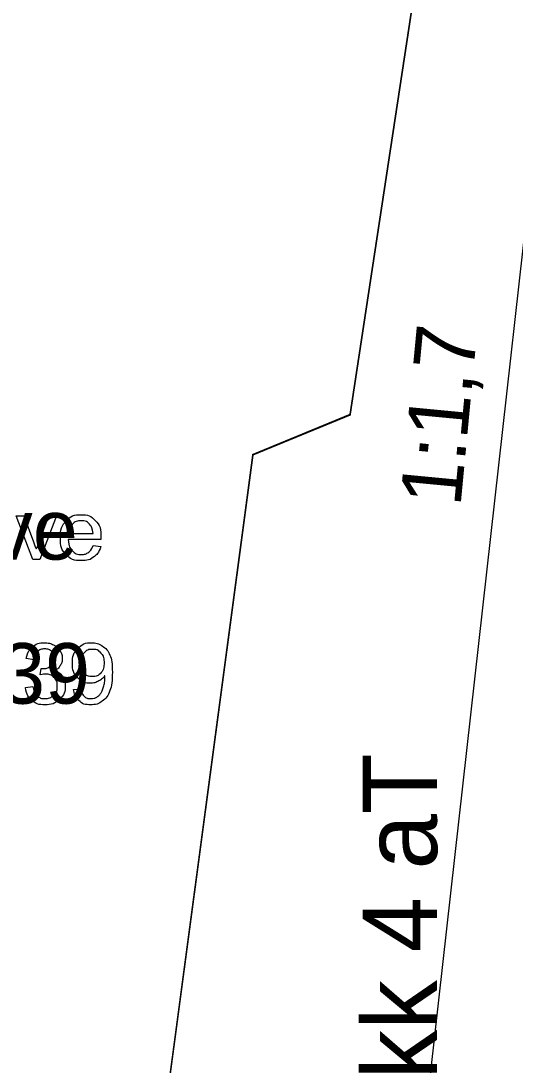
# Model space of a CAD drawing. Extents: x 700746 to 706058, y 6570320 to 6580460.
# Drawn here: x 704760.3 to 704806.8, y 6575935.5 to 6576033.8 of the extents above; entities that cross this region are included whole.
import ezdxf

# ---------------------------------------------------------------- set-up
doc = ezdxf.new("R2010")
doc.units = 0
for name, color, linetype in [('GEOLPUNKT', 7, 'Continuous'), ('kataster', 7, 'Continuous'), ('Kataster tekst', 7, 'Continuous'), ('Maapind', 7, 'Continuous'), ('Plokid', 7, 'Continuous'), ('Täide', 7, 'Continuous'), ('vahekiht', 7, 'Continuous')]:
    doc.layers.add(name, color=color, linetype=linetype)

msp = doc.modelspace()

# ---------------------------------------------------------------- linework, layer by layer
at = {"layer": 'kataster'}
for points in [[(704761.413, 6575983.073), (704759.849, 6575987.205), (704760.587, 6575987.205), (704761.472, 6575984.73)], [(704761.997, 6575984.684), (704762.914, 6575987.205), (704763.633, 6575987.205), (704762.071, 6575983.073), (704761.413, 6575983.073)], [(704767.826, 6575984.959), (704764.745, 6575984.959)], [(704764.784, 6575985.532), (704767.091, 6575985.532)], [(704767.083, 6575984.407), (704767.806, 6575984.316)], [(704761.501, 6575973.631), (704760.801, 6575973.757)], [(704762.112, 6575972.215), (704762.189, 6575972.828)], [(704760.732, 6575971.025), (704761.431, 6575971.116)], [(704765.259, 6575970.834), (704765.932, 6575970.894)]]:
    msp.add_lwpolyline(points, dxfattribs=at)
for points in [[(704767.806, 6575984.316), (704767.635, 6575983.682), (704767.173, 6575983.332), (704766.71, 6575982.982), (704765.991, 6575982.982), (704765.085, 6575982.982), (704764.554, 6575983.539), (704764.024, 6575984.097), (704764.024, 6575985.104), (704764.024, 6575986.145), (704764.56, 6575986.721), (704765.097, 6575987.296), (704765.952, 6575987.296), (704766.78, 6575987.296), (704767.305, 6575986.732), (704767.83, 6575986.168), (704767.83, 6575985.145), (704767.83, 6575985.083), (704767.826, 6575984.959)], [(704767.091, 6575985.532), (704767.044, 6575986.055), (704766.827, 6575986.317), (704766.492, 6575986.722), (704765.959, 6575986.722), (704765.477, 6575986.722), (704765.148, 6575986.398), (704764.819, 6575986.075), (704764.784, 6575985.532)], [(704764.745, 6575984.959), (704764.784, 6575984.278), (704765.13, 6575983.917), (704765.476, 6575983.555), (704765.994, 6575983.555), (704766.379, 6575983.555), (704766.651, 6575983.758), (704766.924, 6575983.961), (704767.083, 6575984.407)], [(704761.472, 6575984.73), (704761.616, 6575984.33), (704761.736, 6575983.898), (704761.83, 6575984.225), (704761.997, 6575984.684)], [(704760.801, 6575973.757), (704760.93, 6575974.461), (704761.385, 6575974.848), (704761.84, 6575975.235), (704762.517, 6575975.235), (704762.984, 6575975.235), (704763.377, 6575975.035), (704763.77, 6575974.835), (704763.978, 6575974.489), (704764.186, 6575974.144), (704764.186, 6575973.756), (704764.186, 6575973.387), (704763.987, 6575973.084), (704763.789, 6575972.781), (704763.4, 6575972.603), (704763.906, 6575972.486), (704764.185, 6575972.119), (704764.464, 6575971.752), (704764.464, 6575971.2), (704764.464, 6575970.454), (704763.92, 6575969.936), (704763.375, 6575969.417), (704762.543, 6575969.417), (704761.793, 6575969.417), (704761.298, 6575969.865), (704760.802, 6575970.312), (704760.732, 6575971.025)], [(704765.932, 6575970.894), (704766.018, 6575970.419), (704766.258, 6575970.205), (704766.499, 6575969.991), (704766.876, 6575969.991), (704767.198, 6575969.991), (704767.442, 6575970.139), (704767.686, 6575970.286), (704767.84, 6575970.534), (704767.994, 6575970.781), (704768.099, 6575971.201), (704768.204, 6575971.621), (704768.204, 6575972.057), (704768.204, 6575972.103), (704768.2, 6575972.197), (704767.99, 6575971.862), (704767.627, 6575971.654), (704767.264, 6575971.446), (704766.84, 6575971.446), (704766.134, 6575971.446), (704765.644, 6575971.959), (704765.155, 6575972.472), (704765.155, 6575973.311), (704765.155, 6575974.178), (704765.665, 6575974.706), (704766.176, 6575975.235), (704766.945, 6575975.235), (704767.501, 6575975.235), (704767.961, 6575974.935), (704768.422, 6575974.636), (704768.661, 6575974.082), (704768.9, 6575973.529), (704768.9, 6575972.479), (704768.9, 6575971.387), (704768.663, 6575970.74), (704768.426, 6575970.093), (704767.957, 6575969.755), (704767.489, 6575969.417), (704766.86, 6575969.417), (704766.191, 6575969.417), (704765.768, 6575969.789), (704765.344, 6575970.16), (704765.259, 6575970.834)], [(704762.189, 6575972.828), (704762.259, 6575972.82), (704762.302, 6575972.82), (704762.749, 6575972.82), (704763.107, 6575973.053), (704763.465, 6575973.286), (704763.465, 6575973.772), (704763.465, 6575974.156), (704763.204, 6575974.409), (704762.944, 6575974.661), (704762.531, 6575974.661), (704762.123, 6575974.661), (704761.851, 6575974.404), (704761.579, 6575974.146), (704761.501, 6575973.631)], [(704768.122, 6575973.346), (704768.122, 6575973.949), (704767.803, 6575974.303), (704767.484, 6575974.657), (704767.032, 6575974.657), (704766.564, 6575974.657), (704766.22, 6575974.276), (704765.876, 6575973.895), (704765.876, 6575973.288), (704765.876, 6575972.744), (704766.202, 6575972.403), (704766.529, 6575972.063), (704767.012, 6575972.063), (704767.497, 6575972.063), (704767.81, 6575972.403), (704768.122, 6575972.744), (704768.122, 6575973.346)], [(704761.431, 6575971.116), (704761.552, 6575970.52), (704761.84, 6575970.258), (704762.129, 6575969.995), (704762.547, 6575969.995), (704763.043, 6575969.995), (704763.382, 6575970.337), (704763.721, 6575970.679), (704763.721, 6575971.185), (704763.721, 6575971.667), (704763.406, 6575971.98), (704763.091, 6575972.293), (704762.605, 6575972.293), (704762.407, 6575972.293), (704762.112, 6575972.215)]]:
    msp.add_open_spline(points, degree=3, dxfattribs=at)
at = {"layer": 'Maapind'}
msp.add_lwpolyline([(704760.894, 6575902.143), (704762.197, 6575903.018), (704764.152, 6575902.299), (704764.454, 6575902.784), (704764.497, 6575902.837), (704767.92, 6575903.878), (704768.677, 6575904.107), (704768.833, 6575903.901), (704769.441, 6575902.508), (704770.141, 6575903.781), (704770.707, 6575902.731), (704772.758, 6575921.966), (704773.461, 6575928.023), (704773.461, 6575928.023), (704782.12, 6575992.902), (704782.132, 6575992.982), (704782.143, 6575992.982), (704791.292, 6575996.758), (704800.398, 6576056.801)], dxfattribs=at)
at = {"layer": 'Plokid'}
msp.add_lwpolyline([(704760.876, 6575902.13), (704762.197, 6575903.016), (704764.15, 6575902.406), (704764.497, 6575902.837), (704767.92, 6575903.878), (704768.677, 6575904.107), (704768.833, 6575903.901), (704769.441, 6575902.508), (704770.141, 6575903.781), (704770.707, 6575902.731), (704772.758, 6575921.966), (704773.461, 6575928.023), (704773.461, 6575928.023), (704782.12, 6575992.902), (704782.132, 6575992.982), (704782.143, 6575992.982), (704791.292, 6575996.758), (704800.398, 6576056.801), (704804.72, 6576080.699), (704809.168, 6576097.808), (704812.829, 6576101.215), (704814.058, 6576101.21)], dxfattribs=at)
at = {"layer": 'Täide'}
msp.add_line((704782.12, 6575992.902), (704773.461, 6575928.023), dxfattribs=at)
for points in [[(704804.715, 6576080.664), (704800.398, 6576056.796), (704791.293, 6575996.758), (704791.292, 6575996.754), (704791.281, 6575996.75)], [(704791.281, 6575996.75), (704791.27, 6575996.678), (704782.12, 6575992.902)]]:
    msp.add_lwpolyline(points, dxfattribs=at)
at = {"layer": 'vahekiht'}
msp.add_lwpolyline([(704818.458, 6576109.77), (704794.704, 6575897.976), (704760.82, 6575758)], dxfattribs=at)

# ---------------------------------------------------------------- texts
at = {"layer": 'GEOLPUNKT'}
msp.add_text('1:1,7', height=5.7, rotation=84.56027, dxfattribs=at).set_placement((704801.654, 6575987.974))
at = {"layer": 'Kataster tekst'}
for s, p in [('Põhja-Pannjärve ', (704709.296, 6575983.073)), ('22901:001:0139', (704711.704, 6575969.513))]:
    msp.add_text(s, height=5.7, dxfattribs=at).set_placement(p)
at = {"layer": 'Plokid'}
msp.add_text('Plokk 4 aT', height=7, rotation=90, dxfattribs=at).set_placement((704799.455, 6575920.611))

doc.saveas('drawing.dxf')
